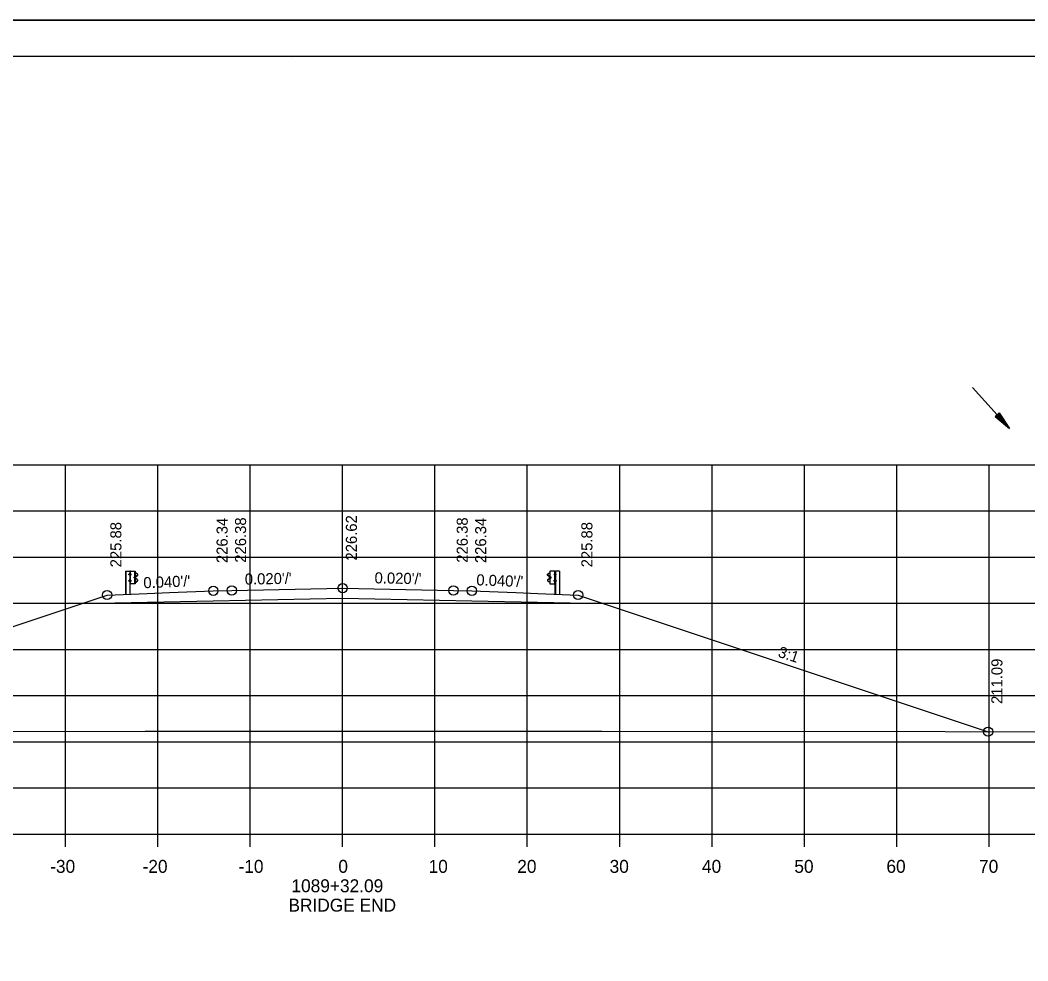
# Model space of a CAD drawing. Extents: x 1386544 to 1388153, y 379785 to 390999.
# Drawn here: x 1387324.8 to 1387433.9, y 390257 to 390358.9 of the extents above; entities that cross this region are included whole.
import ezdxf

# ---------------------------------------------------------------- set-up
doc = ezdxf.new("R2010")
doc.units = 0
for name, color, linetype in [('R_Alt Surface', 7, 'Continuous'), ('R_Axis', 7, 'Continuous'), ('R_Axis Annot', 7, 'Continuous'), ('R_Border', 7, 'Continuous'), ('R_Exist Surface', 7, 'Continuous'), ('R_Fin Surface', 7, 'Continuous'), ('R_Grid', 7, 'Continuous'), ('R_No Plot', 7, 'Continuous'), ('R_Proposed Road', 7, 'Continuous'), ('R_Water', 7, 'Continuous'), ('R_Xsect Elev', 7, 'Continuous'), ('R_Xsect Slope', 7, 'Continuous')]:
    doc.layers.add(name, color=color, linetype=linetype)

msp = doc.modelspace()

# ---------------------------------------------------------------- linework, layer by layer
at = {"layer": 'R_Alt Surface'}
msp.add_lwpolyline([(1387331.45, 390295.75), (1387345.68, 390296.03), (1387359.68, 390296.31), (1387373.68, 390296.03), (1387387.9, 390295.75)], dxfattribs=at)
at = {"layer": 'R_Axis'}
for p, q in [((1387209.68, 390270.77), (1387509.68, 390270.77)), ((1387329.68, 390269.37), (1387329.68, 390270.77)), ((1387339.68, 390269.37), (1387339.68, 390270.77)), ((1387349.68, 390269.37), (1387349.68, 390270.77)), ((1387359.68, 390269.37), (1387359.68, 390270.77)), ((1387369.68, 390269.37), (1387369.68, 390270.77)), ((1387379.68, 390269.37), (1387379.68, 390270.77)), ((1387389.68, 390269.37), (1387389.68, 390270.77)), ((1387399.68, 390269.37), (1387399.68, 390270.77)), ((1387409.68, 390269.37), (1387409.68, 390270.77)), ((1387419.68, 390269.37), (1387419.68, 390270.77)), ((1387429.68, 390269.37), (1387429.68, 390270.77))]:
    msp.add_line(p, q, dxfattribs=at)
at = {"layer": 'R_Border'}
for p, q in [((1387201.68, 390355.03), (1387517.86, 390355.03)), ((1387354.2, 390354.77), (1387354.2, 390354.77)), ((1387354.2, 390354.77), (1387354.2, 390354.77))]:
    msp.add_line(p, q, dxfattribs=at)
at = {"layer": 'R_Exist Surface'}
msp.add_lwpolyline([(1387209.68, 390281.59), (1387222.2, 390281.64), (1387245.24, 390281.72), (1387287.52, 390281.79), (1387291.06, 390281.8), (1387293.82, 390281.81), (1387338.31, 390281.92), (1387371.05, 390281.92), (1387387.74, 390281.91), (1387424.93, 390281.87), (1387436.22, 390281.85), (1387439.95, 390281.85), (1387484.81, 390281.85), (1387503.12, 390281.8), (1387509.68, 390281.78)], dxfattribs=at)
at = {"layer": 'R_Fin Surface'}
msp.add_lwpolyline([(1387289.6, 390281.8), (1387334.18, 390296.66), (1387338.53, 390296.83), (1387340.93, 390296.93), (1387345.68, 390297.12), (1387347.68, 390297.16), (1387359.68, 390297.4), (1387371.68, 390297.16), (1387373.68, 390297.12), (1387378.42, 390296.93), (1387380.83, 390296.83), (1387385.18, 390296.66), (1387387.9, 390295.75), (1387429.57, 390281.86)], dxfattribs=at)
at = {"layer": 'R_Grid'}
for p, q in [((1387209.68, 390310.77), (1387509.68, 390310.77)), ((1387329.68, 390270.77), (1387329.68, 390310.77)), ((1387339.68, 390270.77), (1387339.68, 390310.77)), ((1387349.68, 390270.77), (1387349.68, 390310.77)), ((1387359.68, 390270.77), (1387359.68, 390310.77)), ((1387369.68, 390270.77), (1387369.68, 390310.77)), ((1387379.68, 390270.77), (1387379.68, 390310.77)), ((1387389.68, 390270.77), (1387389.68, 390310.77)), ((1387399.68, 390270.77), (1387399.68, 390310.77)), ((1387409.68, 390270.77), (1387409.68, 390310.77)), ((1387419.68, 390270.77), (1387419.68, 390310.77)), ((1387429.68, 390270.77), (1387429.68, 390310.77)), ((1387209.68, 390305.77), (1387509.68, 390305.77)), ((1387209.68, 390300.77), (1387509.68, 390300.77)), ((1387209.68, 390295.77), (1387509.68, 390295.77)), ((1387209.68, 390290.77), (1387509.68, 390290.77)), ((1387209.68, 390285.77), (1387509.68, 390285.77)), ((1387209.68, 390280.77), (1387509.68, 390280.77)), ((1387209.68, 390275.77), (1387509.68, 390275.77)), ((1387209.68, 390270.77), (1387509.68, 390270.77))]:
    msp.add_line(p, q, dxfattribs=at)
at = {"layer": 'R_No Plot'}
msp.add_line((1387189.28, 390358.93), (1387522.61, 390358.93), dxfattribs=at)
for points in [[(1387189.27, 390572.26), (1387522.61, 390572.26), (1387522.61, 390358.93), (1387189.27, 390358.93)], [(1387189.27, 390358.93), (1387522.61, 390358.93), (1387522.61, 390145.59), (1387189.27, 390145.59)], [(1387435.6, 390355.03), (1387455.22, 390355.03), (1387455.22, 390345.15), (1387471.33, 390345.15), (1387494.53, 390345.15), (1387494.53, 390320.82), (1387517.86, 390320.82), (1387517.86, 390149.57), (1387201.68, 390149.57), (1387201.68, 390355.03)]]:
    msp.add_lwpolyline(points, close=True, dxfattribs=at)
for centre in [(1387334.18, 390296.66), (1387334.18, 390296.66), (1387345.68, 390297.12), (1387347.68, 390297.16), (1387359.68, 390297.4), (1387371.68, 390297.16), (1387373.68, 390297.12), (1387385.18, 390296.66), (1387385.18, 390296.66), (1387429.57, 390281.86)]:
    msp.add_circle(centre, 0.5, dxfattribs=at)
at = {"layer": 'R_Proposed Road'}
for p, q in [((1387336.18, 390299.25), (1387336.18, 390296.74)), ((1387336.21, 390299.25), (1387336.21, 390296.74)), ((1387336.7, 390299.25), (1387336.63, 390299.25)), ((1387336.67, 390296.74), (1387336.67, 390299.25)), ((1387336.7, 390299.25), (1387336.7, 390299.25)), ((1387337.2, 390297.89), (1387337.2, 390299.25)), ((1387382.15, 390297.89), (1387382.15, 390299.25)), ((1387382.65, 390299.25), (1387382.66, 390299.25)), ((1387382.65, 390299.25), (1387382.72, 390299.25)), ((1387382.69, 390296.74), (1387382.69, 390299.25)), ((1387383.15, 390299.25), (1387383.15, 390296.74)), ((1387383.18, 390299.25), (1387383.18, 390296.74)), ((1387336.62, 390298.26), (1387336.57, 390298.26)), ((1387336.57, 390298.15), (1387336.57, 390298.25)), ((1387336.62, 390298.23), (1387336.57, 390298.23)), ((1387336.62, 390298.17), (1387336.57, 390298.17)), ((1387336.63, 390298.95), (1387336.58, 390298.95)), ((1387336.58, 390298.84), (1387336.58, 390298.94)), ((1387336.63, 390298.92), (1387336.58, 390298.92)), ((1387336.63, 390298.86), (1387336.58, 390298.86)), ((1387336.63, 390298.83), (1387336.58, 390298.83)), ((1387336.62, 390298.17), (1387336.58, 390298.17)), ((1387336.63, 390298.86), (1387336.59, 390298.86)), ((1387336.62, 390298.14), (1387336.62, 390298.26)), ((1387336.63, 390298.83), (1387336.63, 390298.95)), ((1387336.76, 390298.88), (1387336.7, 390298.88)), ((1387336.76, 390298.2), (1387336.7, 390298.2)), ((1387336.71, 390298.95), (1387336.76, 390298.95)), ((1387336.71, 390298.82), (1387336.76, 390298.82)), ((1387336.76, 390298.26), (1387336.71, 390298.26)), ((1387336.76, 390298.95), (1387336.76, 390298.82)), ((1387336.76, 390298.14), (1387336.76, 390298.26)), ((1387337.13, 390298.52), (1387337.13, 390298.61)), ((1387337.19, 390298.63), (1387337.14, 390298.63)), ((1387337.19, 390298.6), (1387337.14, 390298.6)), ((1387337.19, 390298.53), (1387337.14, 390298.53)), ((1387337.19, 390298.53), (1387337.14, 390298.53)), ((1387337.19, 390298.5), (1387337.14, 390298.5)), ((1387337.19, 390298.5), (1387337.19, 390298.63)), ((1387337.34, 390299.04), (1387337.23, 390299.1)), ((1387337.33, 390299.02), (1387337.24, 390299.07)), ((1387337.24, 390298.51), (1387337.24, 390298.64)), ((1387337.26, 390298.5), (1387337.27, 390298.64)), ((1387337.44, 390298.33), (1387337.28, 390298.43)), ((1387337.29, 390298.71), (1387337.46, 390298.81)), ((1387337.45, 390298.35), (1387337.29, 390298.45)), ((1387337.3, 390298.68), (1387337.47, 390298.79)), ((1387337.46, 390298.92), (1387337.33, 390299.02)), ((1387337.47, 390298.93), (1387337.34, 390299.04)), ((1387337.34, 390298.1), (1387337.46, 390298.21)), ((1387337.35, 390298.09), (1387337.48, 390298.2)), ((1387381.88, 390298.93), (1387382.01, 390299.04)), ((1387382.05, 390298.68), (1387381.88, 390298.79)), ((1387382, 390298.09), (1387381.88, 390298.2)), ((1387381.89, 390298.92), (1387382.02, 390299.02)), ((1387382.07, 390298.71), (1387381.89, 390298.81)), ((1387382.02, 390298.1), (1387381.89, 390298.21)), ((1387381.9, 390298.35), (1387382.06, 390298.45)), ((1387381.92, 390298.33), (1387382.07, 390298.43)), ((1387382.01, 390299.04), (1387382.12, 390299.1)), ((1387382.02, 390299.02), (1387382.11, 390299.07)), ((1387382.09, 390298.5), (1387382.09, 390298.64)), ((1387382.11, 390298.51), (1387382.11, 390298.64)), ((1387382.17, 390298.5), (1387382.17, 390298.63)), ((1387382.17, 390298.63), (1387382.21, 390298.63)), ((1387382.17, 390298.6), (1387382.21, 390298.6)), ((1387382.17, 390298.53), (1387382.21, 390298.53)), ((1387382.17, 390298.53), (1387382.21, 390298.53)), ((1387382.17, 390298.5), (1387382.22, 390298.5)), ((1387382.22, 390298.52), (1387382.22, 390298.61)), ((1387382.64, 390298.95), (1387382.6, 390298.95)), ((1387382.6, 390298.95), (1387382.6, 390298.82)), ((1387382.6, 390298.88), (1387382.65, 390298.88)), ((1387382.65, 390298.82), (1387382.6, 390298.82)), ((1387382.6, 390298.14), (1387382.6, 390298.26)), ((1387382.6, 390298.26), (1387382.64, 390298.26)), ((1387382.6, 390298.2), (1387382.65, 390298.2)), ((1387382.72, 390298.83), (1387382.72, 390298.95)), ((1387382.72, 390298.95), (1387382.77, 390298.95)), ((1387382.72, 390298.92), (1387382.77, 390298.92)), ((1387382.72, 390298.86), (1387382.76, 390298.86)), ((1387382.72, 390298.86), (1387382.77, 390298.86)), ((1387382.72, 390298.83), (1387382.77, 390298.83)), ((1387382.73, 390298.14), (1387382.73, 390298.26)), ((1387382.73, 390298.26), (1387382.78, 390298.26)), ((1387382.73, 390298.23), (1387382.78, 390298.23)), ((1387382.73, 390298.17), (1387382.77, 390298.17)), ((1387382.73, 390298.17), (1387382.78, 390298.17)), ((1387382.78, 390298.84), (1387382.78, 390298.94)), ((1387382.79, 390298.15), (1387382.79, 390298.25)), ((1387336.62, 390298.14), (1387336.57, 390298.14)), ((1387336.7, 390297.89), (1387336.67, 390297.89)), ((1387336.76, 390298.14), (1387336.71, 390298.14)), ((1387337.23, 390298.05), (1387337.34, 390298.1)), ((1387337.24, 390298.03), (1387337.35, 390298.09)), ((1387382.12, 390298.03), (1387382, 390298.09)), ((1387382.12, 390298.05), (1387382.02, 390298.1)), ((1387382.6, 390298.14), (1387382.65, 390298.14)), ((1387382.65, 390297.89), (1387382.69, 390297.89)), ((1387382.73, 390298.14), (1387382.78, 390298.14))]:
    msp.add_line(p, q, dxfattribs=at)
for points in [[(1387336.18, 390299.25), (1387336.63, 390299.25), (1387336.63, 390296.74)], [(1387383.18, 390299.25), (1387382.72, 390299.25), (1387382.72, 390296.74)]]:
    msp.add_lwpolyline(points, dxfattribs=at)
for points in [[(1387337.23, 390299.25), (1387337.23, 390297.89), (1387336.7, 390297.89), (1387336.7, 390299.25)], [(1387382.13, 390299.25), (1387382.13, 390297.89), (1387382.65, 390297.89), (1387382.65, 390299.25)], [(1387336.56, 390298.23), (1387336.56, 390298.17), (1387336.54, 390298.17), (1387336.54, 390298.23)], [(1387336.57, 390298.92), (1387336.57, 390298.86), (1387336.55, 390298.86), (1387336.55, 390298.92)], [(1387336.62, 390298.28), (1387336.62, 390298.11), (1387336.63, 390298.11), (1387336.63, 390298.28)], [(1387336.63, 390298.97), (1387336.63, 390298.8), (1387336.64, 390298.8), (1387336.64, 390298.97)], [(1387336.76, 390298.95), (1387336.76, 390298.82), (1387336.7, 390298.82), (1387336.7, 390298.95)], [(1387336.76, 390298.26), (1387336.76, 390298.14), (1387336.7, 390298.14), (1387336.7, 390298.26)], [(1387337.13, 390298.6), (1387337.13, 390298.54), (1387337.11, 390298.54), (1387337.11, 390298.6)], [(1387337.19, 390298.65), (1387337.19, 390298.48), (1387337.2, 390298.48), (1387337.2, 390298.65)], [(1387382.17, 390298.65), (1387382.17, 390298.48), (1387382.16, 390298.48), (1387382.16, 390298.65)], [(1387382.22, 390298.6), (1387382.22, 390298.54), (1387382.25, 390298.54), (1387382.25, 390298.6)], [(1387382.6, 390298.95), (1387382.6, 390298.82), (1387382.65, 390298.82), (1387382.65, 390298.95)], [(1387382.6, 390298.26), (1387382.6, 390298.14), (1387382.65, 390298.14), (1387382.65, 390298.26)], [(1387382.72, 390298.97), (1387382.72, 390298.8), (1387382.71, 390298.8), (1387382.71, 390298.97)], [(1387382.73, 390298.28), (1387382.73, 390298.11), (1387382.72, 390298.11), (1387382.72, 390298.28)], [(1387382.78, 390298.92), (1387382.78, 390298.86), (1387382.8, 390298.86), (1387382.8, 390298.92)], [(1387382.79, 390298.23), (1387382.79, 390298.17), (1387382.81, 390298.17), (1387382.81, 390298.23)]]:
    msp.add_lwpolyline(points, close=True, dxfattribs=at)
for centre, radius, start, end in [((1387336.59, 390298.25), 0.022, 134.5745, 222.2244), ((1387336.66, 390298.2), 0.0922, 159.7423, 200.2577), ((1387336.59, 390298.15), 0.025, 140.9334, 216.6234), ((1387336.6, 390298.94), 0.022, 134.5745, 222.2244), ((1387336.67, 390298.89), 0.0922, 159.7423, 200.2577), ((1387336.6, 390298.84), 0.025, 140.9334, 216.6234), ((1387337.15, 390298.61), 0.022, 134.5745, 222.2244), ((1387337.22, 390298.57), 0.0922, 159.7423, 200.2577), ((1387337.16, 390298.52), 0.025, 140.9334, 216.6234), ((1387337.33, 390298.63), 0.0865, 118.106, 175.0444), ((1387337.31, 390298.5), 0.0703, 171.7804, 246.8536), ((1387337.33, 390298.63), 0.0622, 118.106, 175.0444), ((1387337.26, 390298.56), 0.0453, 282.9554, 86.0697), ((1387337.31, 390298.5), 0.0462, 171.7804, 246.8536), ((1387337.39, 390298.26), 0.0854, 325.2184, 59.12), ((1387337.39, 390298.26), 0.109, 325.2184, 59.12), ((1387337.43, 390298.86), 0.062, 299.2499, 57.9783), ((1387337.43, 390298.86), 0.0856, 299.2499, 57.9783), ((1387381.92, 390298.86), 0.0856, 122.0217, 240.7501), ((1387381.96, 390298.26), 0.109, 120.88, 214.7816), ((1387381.92, 390298.86), 0.062, 122.0217, 240.7501), ((1387381.96, 390298.26), 0.0854, 120.88, 214.7816), ((1387382.03, 390298.63), 0.0622, 4.9556, 61.894), ((1387382.09, 390298.56), 0.0453, 93.9303, 257.0446), ((1387382.04, 390298.5), 0.0462, 293.1464, 8.2196), ((1387382.03, 390298.63), 0.0865, 4.9556, 61.894), ((1387382.04, 390298.5), 0.0703, 293.1464, 8.2196), ((1387382.2, 390298.61), 0.022, 317.7756, 45.4255), ((1387382.13, 390298.57), 0.0922, 339.7423, 20.2577), ((1387382.19, 390298.52), 0.025, 323.3766, 39.0666), ((1387382.75, 390298.94), 0.022, 317.7756, 45.4255), ((1387382.68, 390298.89), 0.0922, 339.7423, 20.2577), ((1387382.75, 390298.84), 0.025, 323.3766, 39.0666), ((1387382.76, 390298.25), 0.022, 317.7756, 45.4255), ((1387382.69, 390298.2), 0.0922, 339.7423, 20.2577), ((1387382.76, 390298.15), 0.025, 323.3766, 39.0666)]:
    msp.add_arc(centre, radius, start, end, dxfattribs=at)
at = {"layer": 'R_Water'}
for p, q in [((1387427.88, 390319.15), (1387431.89, 390314.69)), ((1387430.78, 390316.38), (1387430.33, 390315.98)), ((1387430.78, 390316.38), (1387430.33, 390315.98)), ((1387430.33, 390315.98), (1387431.89, 390314.69)), ((1387430.33, 390315.98), (1387431.89, 390314.69)), ((1387430.37, 390316.01), (1387431.67, 390314.94)), ((1387430.37, 390316.01), (1387431.67, 390314.94)), ((1387430.41, 390316.04), (1387431.44, 390315.19)), ((1387430.41, 390316.04), (1387431.44, 390315.19)), ((1387430.45, 390316.08), (1387431.22, 390315.44)), ((1387430.45, 390316.08), (1387431.22, 390315.44)), ((1387430.48, 390316.11), (1387430.99, 390315.69)), ((1387430.48, 390316.11), (1387430.99, 390315.69)), ((1387430.52, 390316.15), (1387430.77, 390315.94)), ((1387430.52, 390316.15), (1387430.77, 390315.94)), ((1387430.59, 390316.21), (1387430.77, 390315.94)), ((1387430.59, 390316.21), (1387430.77, 390315.94)), ((1387430.63, 390316.24), (1387430.99, 390315.69)), ((1387430.63, 390316.24), (1387430.99, 390315.69)), ((1387430.67, 390316.28), (1387431.22, 390315.44)), ((1387430.67, 390316.28), (1387431.22, 390315.44)), ((1387430.7, 390316.31), (1387431.44, 390315.19)), ((1387430.7, 390316.31), (1387431.44, 390315.19)), ((1387430.74, 390316.34), (1387431.67, 390314.94)), ((1387430.74, 390316.34), (1387431.67, 390314.94)), ((1387430.78, 390316.38), (1387431.89, 390314.69)), ((1387430.78, 390316.38), (1387431.89, 390314.69))]:
    msp.add_line(p, q, dxfattribs=at)

# ---------------------------------------------------------------- texts
at = {"layer": 'R_Axis Annot'}
for s, p in [('-30', (1387328.02, 390266.57)), ('-20', (1387338.02, 390266.57)), ('-10', (1387348.41, 390266.57)), ('0', (1387359.22, 390266.57)), ('10', (1387368.99, 390266.57)), ('20', (1387378.59, 390266.57)), ('30', (1387388.59, 390266.57)), ('40', (1387398.59, 390266.57)), ('50', (1387408.59, 390266.57)), ('60', (1387418.56, 390266.57)), ('70', (1387428.59, 390266.57)), ('1089+32.09', (1387354.14, 390264.47)), ('BRIDGE END', (1387353.82, 390262.37))]:
    msp.add_text(s, height=1.4, dxfattribs=at).set_placement(p)
at = {"layer": 'R_Xsect Elev'}
for s, p in [('226.34', (1387347.23, 390300.12)), ('226.38', (1387349.23, 390300.16)), ('226.62', (1387361.23, 390300.4)), ('226.38', (1387373.23, 390300.16)), ('226.34', (1387375.23, 390300.12)), ('225.88', (1387335.73, 390299.66)), ('225.88', (1387335.73, 390299.66)), ('225.88', (1387386.73, 390299.66)), ('225.88', (1387386.73, 390299.66)), ('211.09', (1387431.12, 390284.86))]:
    msp.add_text(s, height=1.2, rotation=90, dxfattribs=at).set_placement(p)
at = {"layer": 'R_Xsect Slope'}
for s, rotation, p in [("0.040'/'", 2.2906, (1387338.13, 390297.39)), ("0.020'/'", 1.1458, (1387349.1, 390297.78)), ("0.020'/'", 358.8542, (1387363.13, 390297.93)), ("0.040'/'", 357.7094, (1387374.14, 390297.72)), ('3:1', 341.5651, (1387406.74, 390290))]:
    msp.add_text(s, height=1.2, rotation=rotation, dxfattribs=at).set_placement(p)

doc.saveas('drawing.dxf')
